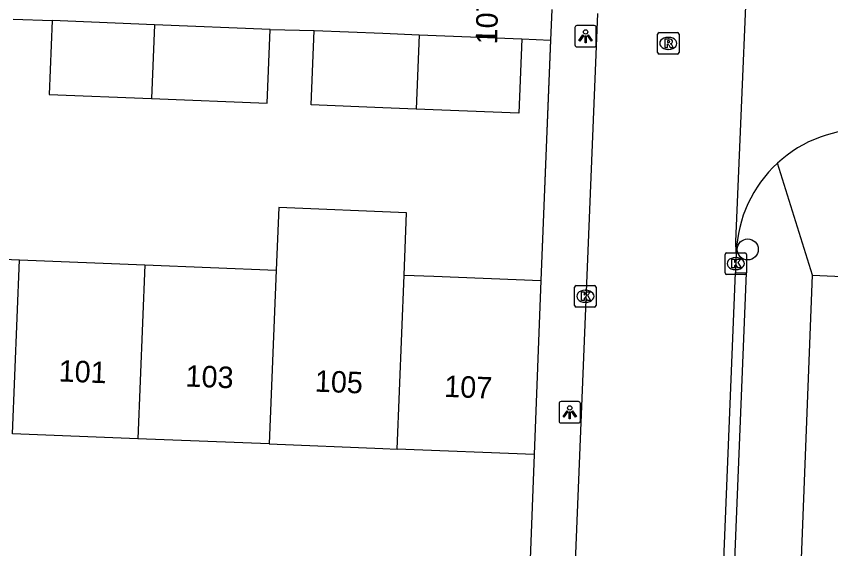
# Model space of a CAD drawing. Extents: x 161355 to 162026, y 386504 to 387459.
# Drawn here: x 161482.93 to 161520.84, y 387026.14 to 387050.93 of the extents above; entities that cross this region are included whole.
import ezdxf

# ---------------------------------------------------------------- set-up
doc = ezdxf.new("R2010")
doc.units = 0
for name, color, linetype in [('IMGEO_Boom', 7, 'Continuous'), ('IMGEO_Kolk', 7, 'Continuous'), ('IMGEO_Lichtpunt', 7, 'Continuous'), ('IMGEO_Muur', 7, 'Continuous'), ('IMGEO_Pand', 7, 'Continuous'), ('IMGEO_Pand_nummerreeks', 7, 'Continuous'), ('IMGEO_Rijbaan_lokaal_open', 7, 'Continuous'), ('IMGEO_Rioolput', 7, 'Continuous'), ('IMGEO_Voetpad_open', 7, 'Continuous')]:
    doc.layers.add(name, color=color, linetype=linetype)

msp = doc.modelspace()

# ---------------------------------------------------------------- linework, layer by layer
at = {"layer": 'IMGEO_Boom'}
msp.add_circle((161516.982, 387040.074), 0.489, dxfattribs=at)
at = {"layer": 'IMGEO_Kolk'}
for p, q in [((161515.923, 387038.986), (161515.923, 387039.838)), ((161515.998, 387039.912), (161516.85, 387039.912)), ((161516.924, 387039.838), (161516.924, 387038.986)), ((161516.411, 387039.692), (161516.436, 387039.692)), ((161516.434, 387039.132), (161516.409, 387039.132)), ((161516.85, 387038.912), (161515.998, 387038.912)), ((161508.922, 387037.465), (161508.922, 387038.317)), ((161508.997, 387038.391), (161509.849, 387038.391)), ((161509.923, 387038.317), (161509.923, 387037.465)), ((161509.41, 387038.171), (161509.435, 387038.171)), ((161509.433, 387037.611), (161509.408, 387037.611)), ((161509.849, 387037.391), (161508.997, 387037.391))]:
    msp.add_line(p, q, dxfattribs=at)
for points in [[(161515.923, 387038.986), (161515.923, 387039.838)], [(161515.998, 387039.912), (161516.85, 387039.912)], [(161516.924, 387039.838), (161516.924, 387038.986)], [(161516.244, 387039.612), (161516.367, 387039.612), (161516.367, 387039.461), (161516.497, 387039.612), (161516.661, 387039.612), (161516.515, 387039.461), (161516.668, 387039.212), (161516.516, 387039.212), (161516.431, 387039.376), (161516.367, 387039.309), (161516.367, 387039.212), (161516.244, 387039.212), (161516.244, 387039.612)], [(161516.85, 387038.912), (161515.998, 387038.912)], [(161508.922, 387037.465), (161508.922, 387038.317)], [(161508.997, 387038.391), (161509.849, 387038.391)], [(161509.923, 387038.317), (161509.923, 387037.465)], [(161509.243, 387038.091), (161509.366, 387038.091), (161509.366, 387037.94), (161509.496, 387038.091), (161509.66, 387038.091), (161509.514, 387037.94), (161509.667, 387037.691), (161509.515, 387037.691), (161509.43, 387037.855), (161509.366, 387037.788), (161509.366, 387037.691), (161509.243, 387037.691), (161509.243, 387038.091)], [(161509.849, 387037.391), (161508.997, 387037.391)]]:
    msp.add_lwpolyline(points, dxfattribs=at)
for centre, start, end in [((161516, 387039.836), 91.552, 178.448), ((161516, 387039.836), 91.552, 178.448), ((161516.848, 387039.836), 1.552, 88.448), ((161516.848, 387039.836), 1.552, 88.448), ((161516, 387038.988), 181.552, 268.448), ((161516, 387038.988), 181.552, 268.448), ((161516.848, 387038.988), 271.552, 358.448), ((161516.848, 387038.988), 271.552, 358.448), ((161508.999, 387038.315), 91.552, 178.448), ((161508.999, 387038.315), 91.552, 178.448), ((161509.847, 387038.315), 1.552, 88.448), ((161509.847, 387038.315), 1.552, 88.448), ((161508.999, 387037.467), 181.552, 268.448), ((161508.999, 387037.467), 181.552, 268.448), ((161509.847, 387037.467), 271.552, 358.448), ((161509.847, 387037.467), 271.552, 358.448)]:
    msp.add_arc(centre, 0.0765, start, end, dxfattribs=at)
for centre, major_axis, ratio, start_param, end_param in [((161516.41, 387039.412), (-0.387, 0.002), 0.722429, 4.712389, 7.853982), ((161516.435, 387039.412), (-0.39, 0.002), 0.717154, 1.570796, 4.712389), ((161509.409, 387037.891), (-0.387, 0.002), 0.722429, 4.712389, 7.853982), ((161509.434, 387037.891), (-0.39, 0.002), 0.717154, 1.570796, 4.712389)]:
    msp.add_ellipse(centre, major_axis=major_axis, ratio=ratio, start_param=start_param, end_param=end_param, dxfattribs=at)
at = {"layer": 'IMGEO_Lichtpunt'}
for p, q in [((161508.934, 387050.403), (161508.934, 387049.596)), ((161508.934, 387050.403), (161508.934, 387049.596)), ((161509.836, 387050.498), (161509.028, 387050.498)), ((161509.836, 387050.498), (161509.028, 387050.498)), ((161509.93, 387049.596), (161509.93, 387050.403)), ((161509.93, 387049.596), (161509.93, 387050.403)), ((161509.028, 387049.502), (161509.836, 387049.502)), ((161509.028, 387049.502), (161509.836, 387049.502)), ((161508.195, 387032.893), (161508.195, 387032.086)), ((161508.195, 387032.893), (161508.195, 387032.086)), ((161509.097, 387032.988), (161508.289, 387032.988)), ((161509.097, 387032.988), (161508.289, 387032.988)), ((161509.191, 387032.086), (161509.191, 387032.893)), ((161509.191, 387032.086), (161509.191, 387032.893)), ((161508.289, 387031.992), (161509.097, 387031.992)), ((161508.289, 387031.992), (161509.097, 387031.992))]:
    msp.add_line(p, q, dxfattribs=at)
for points in [[(161509.308, 387050.067), (161509.347, 387050.039), (161509.159, 387049.777), (161509.121, 387049.804), (161509.308, 387050.067)], [(161509.41, 387050.019), (161509.457, 387050.019), (161509.457, 387049.697), (161509.41, 387049.697), (161509.41, 387050.019)], [(161509.52, 387050.039), (161509.558, 387050.066), (161509.745, 387049.804), (161509.706, 387049.776), (161509.52, 387050.039)], [(161508.569, 387032.557), (161508.608, 387032.529), (161508.42, 387032.267), (161508.382, 387032.294), (161508.569, 387032.557)], [(161508.671, 387032.509), (161508.718, 387032.509), (161508.718, 387032.187), (161508.671, 387032.187), (161508.671, 387032.509)], [(161508.781, 387032.529), (161508.819, 387032.556), (161509.006, 387032.294), (161508.967, 387032.266), (161508.781, 387032.529)]]:
    msp.add_lwpolyline(points, dxfattribs=at)
for centre in [(161509.433, 387050.201), (161508.694, 387032.691)]:
    msp.add_circle(centre, 0.0994, dxfattribs=at)
for centre, start, end in [((161509.028, 387050.403), 90, 180), ((161509.028, 387050.403), 90, 180), ((161509.836, 387050.403), 0, 90), ((161509.836, 387050.403), 0, 90), ((161509.028, 387049.596), 180, 270), ((161509.028, 387049.596), 180, 270), ((161509.836, 387049.596), 270, 0), ((161509.836, 387049.596), 270, 360), ((161508.289, 387032.893), 90, 180), ((161508.289, 387032.893), 90, 180), ((161509.097, 387032.893), 0, 90), ((161509.097, 387032.893), 0, 90), ((161508.289, 387032.086), 180, 270), ((161508.289, 387032.086), 180, 270), ((161509.097, 387032.086), 270, 0), ((161509.097, 387032.086), 270, 360)]:
    msp.add_arc(centre, 0.0946, start, end, dxfattribs=at)
at = {"layer": 'IMGEO_Muur'}
msp.add_lwpolyline([(161507.802, 387049.824), (161507.356, 387038.62)], dxfattribs=at)
at = {"layer": 'IMGEO_Pand'}
for points in [[(161484.6, 387050.725), (161484.462, 387047.288), (161489.22, 387047.099)], [(161489.358, 387050.535), (161484.6, 387050.725)], [(161489.358, 387050.535), (161489.22, 387047.099)], [(161489.22, 387047.099), (161494.604, 387046.886), (161494.742, 387050.319)], [(161494.742, 387050.319), (161489.358, 387050.535)], [(161501.546, 387046.606), (161500, 387046.669), (161496.658, 387046.805), (161496.798, 387050.27)], [(161496.798, 387050.27), (161500, 387050.14), (161501.685, 387050.072)], [(161501.685, 387050.072), (161501.546, 387046.606)], [(161501.685, 387050.072), (161506.47, 387049.878)], [(161506.47, 387049.878), (161506.329, 387046.412), (161501.546, 387046.606)], [(161500.978, 387038.875), (161501.094, 387041.784), (161495.148, 387042.022), (161495.032, 387039.113)], [(161477.001, 387039.834), (161483.069, 387039.592)], [(161482.745, 387031.493), (161483.069, 387039.592)], [(161483.069, 387039.592), (161488.911, 387039.358)], [(161488.911, 387039.358), (161488.587, 387031.259)], [(161488.911, 387039.358), (161495.032, 387039.113)], [(161495.032, 387039.113), (161494.708, 387031.014)], [(161500.654, 387030.776), (161500.978, 387038.875)], [(161500.978, 387038.875), (161502.361, 387038.82), (161507.356, 387038.62)], [(161507.356, 387038.62), (161507.032, 387030.521)], [(161488.587, 387031.259), (161482.745, 387031.493)], [(161494.708, 387031.014), (161488.587, 387031.259)], [(161494.708, 387031.014), (161500, 387030.802), (161500.654, 387030.776)], [(161507.032, 387030.521), (161500.654, 387030.776)]]:
    msp.add_lwpolyline(points, dxfattribs=at)
at = {"layer": 'IMGEO_Rijbaan_lokaal_open'}
for points in [[(161516.445, 387039.933), (161516.423, 387040.443), (161517.194, 387058.372), (161517.25, 387058.822)], [(161508.486, 387013.528), (161508.97, 387025.525), (161510.001, 387051.057)], [(161516.445, 387039.933), (161516.407, 387038.998)], [(161515.696, 387021.395), (161516.407, 387038.998)]]:
    msp.add_lwpolyline(points, dxfattribs=at)
for centre, radius, start, end in [((161522.415, 387039.697), 5.973, 87.6706, 132.7086), ((161522.414, 387039.695), 5.974, 132.6866, 177.7123)]:
    msp.add_arc(centre, radius, start, end, dxfattribs=at)
at = {"layer": 'IMGEO_Rioolput'}
for p, q in [((161512.781, 387049.242), (161512.781, 387050.094)), ((161512.856, 387050.168), (161513.708, 387050.168)), ((161513.269, 387049.948), (161513.294, 387049.948)), ((161513.782, 387050.094), (161513.782, 387049.242)), ((161513.292, 387049.388), (161513.267, 387049.388)), ((161513.708, 387049.168), (161512.856, 387049.168))]:
    msp.add_line(p, q, dxfattribs=at)
for points in [[(161512.781, 387049.242), (161512.781, 387050.094)], [(161512.856, 387050.168), (161513.708, 387050.168)], [(161513.782, 387050.094), (161513.782, 387049.242)], [(161513.37, 387049.866), (161513.118, 387049.868), (161513.118, 387049.468)], [(161513.118, 387049.468), (161513.242, 387049.468), (161513.242, 387049.63), (161513.253, 387049.63)], [(161513.296, 387049.787), (161513.242, 387049.787), (161513.242, 387049.706)], [(161513.242, 387049.706), (161513.294, 387049.706)], [(161513.3, 387049.601), (161513.371, 387049.468), (161513.511, 387049.468), (161513.446, 387049.594)], [(161513.708, 387049.168), (161512.856, 387049.168)]]:
    msp.add_lwpolyline(points, dxfattribs=at)
for centre, radius, start, end in [((161512.858, 387050.092), 0.0765, 91.552, 178.448), ((161512.858, 387050.092), 0.0765, 91.552, 178.448), ((161513.706, 387050.092), 0.0765, 1.552, 88.448), ((161513.706, 387050.092), 0.0765, 1.552, 88.448), ((161513.252, 387049.577), 0.0533, 26.0293, 88.6989), ((161513.278, 387049.895), 0.19, 274.7715, 282.9687), ((161513.302, 387049.691), 0.0964, 77.0061, 93.1865), ((161513.316, 387049.748), 0.0378, 276.6634, 79.6772), ((161513.369, 387049.756), 0.109, 350.3612, 89.416), ((161513.367, 387049.756), 0.112, 277.5842, 350.9817), ((161513.351, 387049.541), 0.108, 29.5134, 73.7905), ((161512.858, 387049.244), 0.0765, 181.552, 268.448), ((161512.858, 387049.244), 0.0765, 181.552, 268.448), ((161513.706, 387049.244), 0.0765, 271.552, 358.448), ((161513.706, 387049.244), 0.0765, 271.552, 358.448)]:
    msp.add_arc(centre, radius, start, end, dxfattribs=at)
for centre, major_axis, ratio, start_param, end_param in [((161513.268, 387049.668), (-0.387, 0.002), 0.722429, 4.712389, 7.853982), ((161513.293, 387049.668), (-0.39, 0.002), 0.717154, 1.570796, 4.712389)]:
    msp.add_ellipse(centre, major_axis=major_axis, ratio=ratio, start_param=start_param, end_param=end_param, dxfattribs=at)
at = {"layer": 'IMGEO_Voetpad_open'}
for points in [[(161507.859, 387051.244), (161507.802, 387049.823)], [(161482.775, 387050.799), (161484.6, 387050.725)], [(161494.742, 387050.319), (161496.798, 387050.27)], [(161506.47, 387049.878), (161507.802, 387049.823)], [(161507.802, 387049.823), (161507.356, 387038.62)], [(161520, 387038.881), (161518.364, 387044.086)], [(161516.407, 387038.998), (161516.906, 387038.986), (161516.195, 387021.383), (161515.696, 387021.395)], [(161519.313, 387021.279), (161520, 387038.881)], [(161520, 387038.881), (161525.169, 387038.645)], [(161507.032, 387030.521), (161506.857, 387025.653)]]:
    msp.add_lwpolyline(points, dxfattribs=at)

# ---------------------------------------------------------------- texts
at = {"layer": 'IMGEO_Pand_nummerreeks'}
for s, rotation, p in [('107/G01', 88.6252, (161505.312, 387049.609)), ('101', 357.7082, (161484.884, 387033.929)), ('103', 357.7082, (161490.792, 387033.693)), ('105', 357.7082, (161496.814, 387033.452)), ('107', 357.7082, (161502.836, 387033.211))]:
    msp.add_text(s, height=1, rotation=rotation, dxfattribs=at).set_placement(p)

doc.saveas('drawing.dxf')
